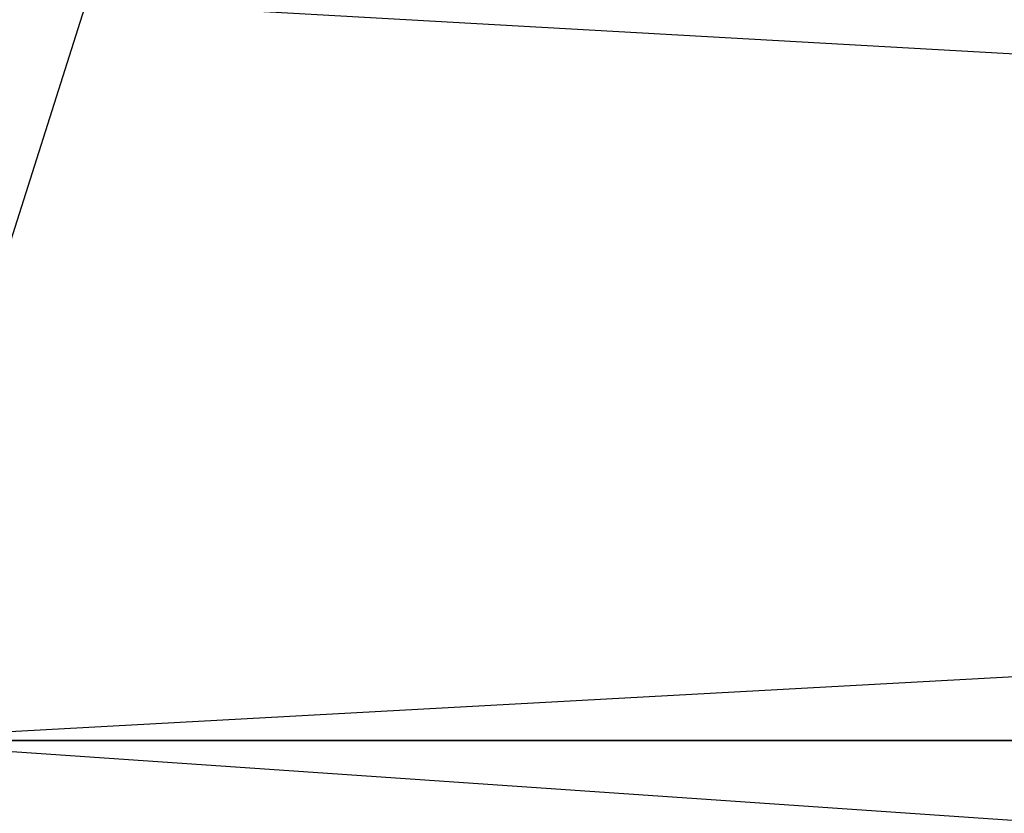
# Model space of a CAD drawing. Header units: centimetres. Extents: x 0.1 to 26.3, y 0 to 13.2.
# Tile 362 of 656: x 3.03775 to 3.04042, y 13.24054 to 13.24268. Entities that reach past the tile are written whole.
import ezdxf

# ---------------------------------------------------------------- set-up
doc = ezdxf.new("R2010")
doc.units = ezdxf.units.CM
doc.header["$LTSCALE"] = 2.54
doc.layers.get('0').update_dxf_attribs({"true_color": 0xff5454})

# ---------------------------------------------------------------- blocks, each defined once
blk = doc.blocks.new('Pojemnik na r_czniki papierowe CRESTO.STL')
at = {"color": 0}
for p, q in [((3.0379343, 13.2427338, 29.3277161), (3.0372988, 13.2407333, 29.3304993)), ((3.0379343, 13.2427338, 28.3722839), (3.0372988, 13.2407333, 28.3695007)), ((3.0739388, 13.2427338, 28.3654724), (3.0372988, 13.2407333, 28.3695007)), ((3.0379343, 13.2427338, 19.0277145), (3.0372988, 13.2407333, 19.0304993)), ((3.0379343, 13.2427338, 18.0722855), (3.0372988, 13.2407333, 18.0695007)), ((3.0739388, 13.2427338, 18.0654724), (3.0372988, 13.2407333, 18.0695007)), ((3.0379343, 13.2427338, 29.3277161), (3.073513, 13.2407333, 29.3373505)), ((3.0379343, 13.2427338, 19.0277145), (3.073513, 13.2407333, 19.0373505)), ((3.073513, 13.2407333, 29.3373505), (3.0372988, 13.2407333, 29.3304993)), ((3.0372988, 13.2407333, 29.3304993), (3.0731457, 13.238269, 29.3397888)), ((3.0372988, 13.2407333, 28.3695007), (3.073513, 13.2407333, 28.3626495)), ((3.073513, 13.2407333, 19.0373505), (3.0372988, 13.2407333, 19.0304993)), ((3.0372988, 13.2407333, 19.0304993), (3.0731457, 13.238269, 19.0397888)), ((3.0372988, 13.2407333, 18.0695007), (3.073513, 13.2407333, 18.0626495))]:
    blk.add_line(p, q, dxfattribs=at)

msp = doc.modelspace()

# ---------------------------------------------------------------- block references
at = {"color": 0}
msp.add_blockref('Pojemnik na r_czniki papierowe CRESTO.STL', (0, 0), dxfattribs=at)

doc.saveas('drawing.dxf')
